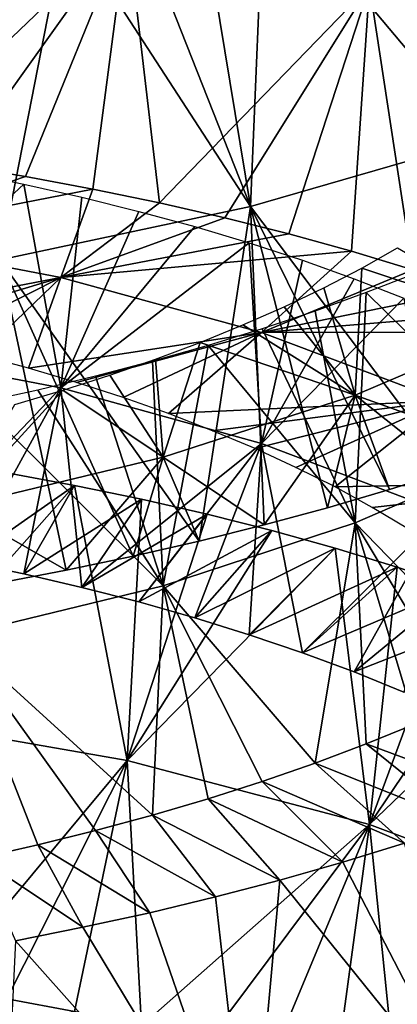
# Model space of a CAD drawing. Header units: millimetres. Extents: x -161 to 161, y -94 to 1149.
# Tile 820 of 1056: x 45.92 to 47.85, y 418.91 to 423.93. Entities that reach past the tile are written whole.
import ezdxf

# ---------------------------------------------------------------- set-up
doc = ezdxf.new("R2010")
doc.units = ezdxf.units.MM
doc.header["$LTSCALE"] = 81.481481
for name, color, linetype in [('68', 7, 'CONTINUOUS'), ('69', 7, 'CONTINUOUS'), ('70', 7, 'CONTINUOUS'), ('71', 7, 'CONTINUOUS'), ('72', 7, 'CONTINUOUS'), ('73', 7, 'CONTINUOUS'), ('81', 7, 'CONTINUOUS'), ('82', 7, 'CONTINUOUS')]:
    doc.layers.add(name, color=color, linetype=linetype)

msp = doc.modelspace()

# ---------------------------------------------------------------- linework, layer by layer
at = {"layer": '68', "color": 7, "linetype": 'CONTINUOUS', "true_color": 0xaaaaaa}
msp.add_3dface([(45.8579, 418.9386, -13.5583), (46.2033, 418.8728, -13.5034), (45.0513, 418.5489, -12.5345), (45.8579, 418.9386, -13.5583)], dxfattribs=at)
at = {"layer": '69', "color": 7, "linetype": 'CONTINUOUS', "true_color": 0xaaaaaa}
for points in [[(45.8579, 421.62, -12.3893), (45.646, 421.1671, -11.2983), (46.2033, 421.5564, -12.3318), (45.8579, 421.62, -12.3893)], [(45.646, 421.1671, -11.2983), (45.9457, 421.1047, -11.2498), (46.2033, 421.5564, -12.3318), (45.646, 421.1671, -11.2983)], [(46.2033, 421.5564, -12.3318), (45.9457, 421.1047, -11.2498), (46.5445, 421.4862, -12.2584), (46.2033, 421.5564, -12.3318)], [(45.9457, 421.1047, -11.2498), (46.2412, 421.0362, -11.1868), (46.5445, 421.4862, -12.2584), (45.9457, 421.1047, -11.2498)], [(46.5445, 421.4862, -12.2584), (46.2412, 421.0362, -11.1868), (46.8805, 421.4094, -12.1692), (46.5445, 421.4862, -12.2584)], [(46.2412, 421.0362, -11.1868), (46.5318, 420.9618, -11.1096), (46.8805, 421.4094, -12.1692), (46.2412, 421.0362, -11.1868)], [(46.8805, 421.4094, -12.1692), (46.5318, 420.9618, -11.1096), (47.2104, 421.3259, -12.0645), (46.8805, 421.4094, -12.1692)], [(46.5318, 420.9618, -11.1096), (46.8166, 420.8813, -11.0183), (47.2104, 421.3259, -12.0645), (46.5318, 420.9618, -11.1096)], [(47.2104, 421.3259, -12.0645), (46.8166, 420.8813, -11.0183), (47.5334, 421.2359, -11.9443), (47.2104, 421.3259, -12.0645)], [(46.8166, 420.8813, -11.0183), (47.0948, 420.795, -10.9131), (47.5334, 421.2359, -11.9443), (46.8166, 420.8813, -11.0183)], [(47.5334, 421.2359, -11.9443), (47.0948, 420.795, -10.9131), (47.8487, 421.1395, -11.8092), (47.5334, 421.2359, -11.9443)], [(47.0948, 420.795, -10.9131), (47.3659, 420.7029, -10.7945), (47.8487, 421.1395, -11.8092), (47.0948, 420.795, -10.9131)], [(47.8487, 421.1395, -11.8092), (47.3659, 420.7029, -10.7945), (48.1554, 421.0369, -11.6597), (47.8487, 421.1395, -11.8092)], [(47.3659, 420.7029, -10.7945), (47.629, 420.6053, -10.6629), (48.1554, 421.0369, -11.6597), (47.3659, 420.7029, -10.7945)], [(48.1554, 421.0369, -11.6597), (47.629, 420.6053, -10.6629), (48.4527, 420.9284, -11.4962), (48.1554, 421.0369, -11.6597)], [(47.629, 420.6053, -10.6629), (47.8834, 420.5022, -10.5188), (48.4527, 420.9284, -11.4962), (47.629, 420.6053, -10.6629)]]:
    msp.add_3dface(points, dxfattribs=at)
at = {"layer": '70', "color": 7, "linetype": 'CONTINUOUS', "true_color": 0xaaaaaa}
for points in [[(45.8579, 421.62, -12.3893), (46.2033, 421.5564, -12.3318), (45.1653, 420.3806, -13.0244), (45.8579, 421.62, -12.3893)], [(45.1653, 420.3806, -13.0244), (46.2033, 421.5564, -12.3318), (46.4721, 420.1529, -12.8489), (45.1653, 420.3806, -13.0244)], [(46.2033, 421.5564, -12.3318), (46.5445, 421.4862, -12.2584), (46.4721, 420.1529, -12.8489), (46.2033, 421.5564, -12.3318)], [(46.5445, 421.4862, -12.2584), (46.8805, 421.4094, -12.1692), (46.4721, 420.1529, -12.8489), (46.5445, 421.4862, -12.2584)], [(46.8805, 421.4094, -12.1692), (47.2104, 421.3259, -12.0645), (46.4721, 420.1529, -12.8489), (46.8805, 421.4094, -12.1692)], [(47.2104, 421.3259, -12.0645), (47.5334, 421.2359, -11.9443), (46.4721, 420.1529, -12.8489), (47.2104, 421.3259, -12.0645)], [(46.4721, 420.1529, -12.8489), (47.5334, 421.2359, -11.9443), (47.7075, 419.8269, -12.4519), (46.4721, 420.1529, -12.8489)], [(47.5334, 421.2359, -11.9443), (47.8487, 421.1395, -11.8092), (47.7075, 419.8269, -12.4519), (47.5334, 421.2359, -11.9443)], [(47.8487, 421.1395, -11.8092), (48.1554, 421.0369, -11.6597), (47.7075, 419.8269, -12.4519), (47.8487, 421.1395, -11.8092)], [(48.1554, 421.0369, -11.6597), (48.4527, 420.9284, -11.4962), (47.7075, 419.8269, -12.4519), (48.1554, 421.0369, -11.6597)], [(48.4527, 420.9284, -11.4962), (48.74, 420.814, -11.3193), (47.7075, 419.8269, -12.4519), (48.4527, 420.9284, -11.4962)], [(47.7075, 419.8269, -12.4519), (48.74, 420.814, -11.3193), (48.827, 419.4084, -11.8499), (47.7075, 419.8269, -12.4519)], [(45.5091, 418.997, -13.5974), (45.1653, 420.3806, -13.0244), (46.4721, 420.1529, -12.8489), (45.5091, 418.997, -13.5974)], [(45.8579, 418.9386, -13.5583), (45.5091, 418.997, -13.5974), (46.4721, 420.1529, -12.8489), (45.8579, 418.9386, -13.5583)], [(46.2033, 418.8728, -13.5034), (45.8579, 418.9386, -13.5583), (46.4721, 420.1529, -12.8489), (46.2033, 418.8728, -13.5034)], [(46.5445, 418.7997, -13.4329), (46.2033, 418.8728, -13.5034), (46.4721, 420.1529, -12.8489), (46.5445, 418.7997, -13.4329)], [(46.5445, 418.7997, -13.4329), (46.4721, 420.1529, -12.8489), (47.7075, 419.8269, -12.4519), (46.5445, 418.7997, -13.4329)], [(46.8805, 418.7193, -13.3468), (46.5445, 418.7997, -13.4329), (47.7075, 419.8269, -12.4519), (46.8805, 418.7193, -13.3468)], [(47.2104, 418.6317, -13.2455), (46.8805, 418.7193, -13.3468), (47.7075, 419.8269, -12.4519), (47.2104, 418.6317, -13.2455)], [(47.5334, 418.537, -13.129), (47.2104, 418.6317, -13.2455), (47.7075, 419.8269, -12.4519), (47.5334, 418.537, -13.129)], [(47.8487, 418.4353, -12.9979), (47.5334, 418.537, -13.129), (47.7075, 419.8269, -12.4519), (47.8487, 418.4353, -12.9979)], [(47.8487, 418.4353, -12.9979), (47.7075, 419.8269, -12.4519), (48.827, 419.4084, -11.8499), (47.8487, 418.4353, -12.9979)], [(48.1554, 418.3268, -12.8526), (47.8487, 418.4353, -12.9979), (48.827, 419.4084, -11.8499), (48.1554, 418.3268, -12.8526)]]:
    msp.add_3dface(points, dxfattribs=at)
at = {"layer": '71', "color": 7, "linetype": 'CONTINUOUS', "true_color": 0xaaaaaa}
for points in [[(45.6055, 423.1893, -11.8117), (45.9531, 423.1317, -11.7646), (45.0512, 422.8232, -10.733), (45.6055, 423.1893, -11.8117)], [(45.9531, 423.1317, -11.7646), (46.297, 423.0678, -11.7014), (45.0512, 422.8232, -10.733), (45.9531, 423.1317, -11.7646)], [(45.0512, 422.8232, -10.733), (46.297, 423.0678, -11.7014), (46.134, 422.6167, -10.589), (45.0512, 422.8232, -10.733)], [(46.297, 423.0678, -11.7014), (46.6362, 422.9977, -11.6222), (46.134, 422.6167, -10.589), (46.297, 423.0678, -11.7014)], [(46.6362, 422.9977, -11.6222), (46.9698, 422.9213, -11.5273), (46.134, 422.6167, -10.589), (46.6362, 422.9977, -11.6222)], [(46.9698, 422.9213, -11.5273), (47.2969, 422.8389, -11.4169), (46.134, 422.6167, -10.589), (46.9698, 422.9213, -11.5273)], [(47.2969, 422.8389, -11.4169), (47.6167, 422.7503, -11.2911), (46.134, 422.6167, -10.589), (47.2969, 422.8389, -11.4169)], [(45.0512, 422.8232, -10.733), (46.134, 422.6167, -10.589), (44.9565, 422.3903, -9.6177), (45.0512, 422.8232, -10.733)], [(46.134, 422.6167, -10.589), (47.6167, 422.7503, -11.2911), (47.1576, 422.3366, -10.2583), (46.134, 422.6167, -10.589)], [(47.6167, 422.7503, -11.2911), (47.9288, 422.6558, -11.1505), (47.1576, 422.3366, -10.2583), (47.6167, 422.7503, -11.2911)], [(47.8504, 422.767, -1.2626), (48.5025, 422.3877, -0.287), (47.668, 422.6639, -1.104), (47.8504, 422.767, -1.2626)], [(47.9288, 422.6558, -11.1505), (48.2324, 422.5554, -10.9955), (47.1576, 422.3366, -10.2583), (47.9288, 422.6558, -11.1505)], [(47.668, 422.6639, -1.104), (47.6355, 422.0162, 0.3061), (47.4754, 422.5641, -0.9555), (47.668, 422.6639, -1.104)], [(48.5025, 422.3877, -0.287), (47.6355, 422.0162, 0.3061), (47.668, 422.6639, -1.104), (48.5025, 422.3877, -0.287)], [(44.9565, 422.3903, -9.6177), (46.134, 422.6167, -10.589), (45.2138, 422.3389, -9.602), (44.9565, 422.3903, -9.6177)], [(45.2138, 422.3389, -9.602), (46.134, 422.6167, -10.589), (45.4688, 422.2823, -9.5729), (45.2138, 422.3389, -9.602)], [(45.4688, 422.2823, -9.5729), (46.134, 422.6167, -10.589), (45.7209, 422.2204, -9.5307), (45.4688, 422.2823, -9.5729)], [(45.7209, 422.2204, -9.5307), (46.134, 422.6167, -10.589), (45.9692, 422.1535, -9.4753), (45.7209, 422.2204, -9.5307)], [(46.134, 422.6167, -10.589), (47.1576, 422.3366, -10.2583), (45.9692, 422.1535, -9.4753), (46.134, 422.6167, -10.589)], [(48.2324, 422.5554, -10.9955), (48.5268, 422.4492, -10.8264), (47.1576, 422.3366, -10.2583), (48.2324, 422.5554, -10.9955)], [(47.4754, 422.5641, -0.9555), (47.6355, 422.0162, 0.3061), (47.2734, 422.4676, -0.8176), (47.4754, 422.5641, -0.9555)], [(47.2734, 422.4676, -0.8176), (47.6355, 422.0162, 0.3061), (47.0626, 422.3747, -0.6907), (47.2734, 422.4676, -0.8176)], [(48.5268, 422.4492, -10.8264), (48.8111, 422.3376, -10.6438), (47.1576, 422.3366, -10.2583), (48.5268, 422.4492, -10.8264)], [(48.5025, 422.3877, -0.287), (48.4163, 421.7357, 1.1851), (47.6355, 422.0162, 0.3061), (48.5025, 422.3877, -0.287)], [(45.9692, 422.1535, -9.4753), (47.1576, 422.3366, -10.2583), (46.2129, 422.0814, -9.407), (45.9692, 422.1535, -9.4753)], [(46.2129, 422.0814, -9.407), (47.1576, 422.3366, -10.2583), (46.451, 422.0042, -9.326), (46.2129, 422.0814, -9.407)], [(46.451, 422.0042, -9.326), (47.1576, 422.3366, -10.2583), (46.6826, 421.9222, -9.2327), (46.451, 422.0042, -9.326)], [(47.1576, 422.3366, -10.2583), (48.0852, 421.9871, -9.7547), (46.6826, 421.9222, -9.2327), (47.1576, 422.3366, -10.2583)], [(47.0626, 422.3747, -0.6907), (47.6355, 422.0162, 0.3061), (46.8437, 422.2855, -0.5752), (47.0626, 422.3747, -0.6907)], [(47.1576, 422.3366, -10.2583), (48.8111, 422.3376, -10.6438), (48.0852, 421.9871, -9.7547), (47.1576, 422.3366, -10.2583)], [(46.8437, 422.2855, -0.5752), (46.6557, 421.6995, 0.732), (46.6172, 422.2002, -0.4715), (46.8437, 422.2855, -0.5752)], [(47.6355, 422.0162, 0.3061), (46.6557, 421.6995, 0.732), (46.8437, 422.2855, -0.5752), (47.6355, 422.0162, 0.3061)], [(46.6172, 422.2002, -0.4715), (46.6557, 421.6995, 0.732), (46.3836, 422.1188, -0.38), (46.6172, 422.2002, -0.4715)], [(46.3836, 422.1188, -0.38), (46.6557, 421.6995, 0.732), (46.1437, 422.0416, -0.3012), (46.3836, 422.1188, -0.38)], [(46.6557, 421.6995, 0.732), (45.5976, 421.4451, 0.9724), (46.1437, 422.0416, -0.3012), (46.6557, 421.6995, 0.732)], [(46.1437, 422.0416, -0.3012), (45.5976, 421.4451, 0.9724), (45.8985, 421.9689, -0.2355), (46.1437, 422.0416, -0.3012)], [(47.6355, 422.0162, 0.3061), (47.1705, 421.3546, 1.7618), (46.6557, 421.6995, 0.732), (47.6355, 422.0162, 0.3061)], [(46.6826, 421.9222, -9.2327), (48.0852, 421.9871, -9.7547), (46.9073, 421.8354, -9.1275), (46.6826, 421.9222, -9.2327)], [(46.9073, 421.8354, -9.1275), (48.0852, 421.9871, -9.7547), (47.1242, 421.744, -9.0109), (46.9073, 421.8354, -9.1275)], [(47.1242, 421.744, -9.0109), (48.0852, 421.9871, -9.7547), (47.3328, 421.6482, -8.8834), (47.1242, 421.744, -9.0109)], [(47.4944, 421.4424, 1.6403), (47.1705, 421.3546, 1.7618), (47.6355, 422.0162, 0.3061), (47.4944, 421.4424, 1.6403)], [(47.3328, 421.6482, -8.8834), (48.0852, 421.9871, -9.7547), (47.5322, 421.5482, -8.7454), (47.3328, 421.6482, -8.8834)], [(47.8105, 421.5353, 1.5034), (47.4944, 421.4424, 1.6403), (47.6355, 422.0162, 0.3061), (47.8105, 421.5353, 1.5034)], [(48.0852, 421.9871, -9.7547), (48.8832, 421.5753, -9.0991), (47.5322, 421.5482, -8.7454), (48.0852, 421.9871, -9.7547)], [(48.118, 421.6331, 1.3515), (47.8105, 421.5353, 1.5034), (47.6355, 422.0162, 0.3061), (48.118, 421.6331, 1.3515)], [(48.4163, 421.7357, 1.1851), (48.118, 421.6331, 1.3515), (47.6355, 422.0162, 0.3061), (48.4163, 421.7357, 1.1851)], [(46.6557, 421.6995, 0.732), (46.1606, 421.1234, 2.0303), (45.5976, 421.4451, 0.9724), (46.6557, 421.6995, 0.732)], [(46.5026, 421.195, 1.957), (46.1606, 421.1234, 2.0303), (46.6557, 421.6995, 0.732), (46.5026, 421.195, 1.957)], [(46.8396, 421.2721, 1.8675), (46.5026, 421.195, 1.957), (46.6557, 421.6995, 0.732), (46.8396, 421.2721, 1.8675)], [(47.1705, 421.3546, 1.7618), (46.8396, 421.2721, 1.8675), (46.6557, 421.6995, 0.732), (47.1705, 421.3546, 1.7618)], [(47.5322, 421.5482, -8.7454), (48.8832, 421.5753, -9.0991), (47.7219, 421.444, -8.5974), (47.5322, 421.5482, -8.7454)], [(47.7219, 421.444, -8.5974), (48.8832, 421.5753, -9.0991), (47.901, 421.336, -8.44), (47.7219, 421.444, -8.5974)], [(46.1606, 421.1234, 2.0303), (45.8146, 421.0575, 2.0871), (45.5976, 421.4451, 0.9724), (46.1606, 421.1234, 2.0303)]]:
    msp.add_3dface(points, dxfattribs=at)
at = {"layer": '72', "color": 7, "linetype": 'CONTINUOUS', "true_color": 0xaaaaaa}
for points in [[(47.9431, 420.3405, -0.5128), (47.6911, 420.2379, -0.3631), (48.4863, 419.9425, 0.4986), (47.9431, 420.3405, -0.5128)], [(47.6911, 420.2379, -0.3631), (47.4302, 420.1399, -0.2263), (48.1907, 419.8351, 0.6658), (47.6911, 420.2379, -0.3631)], [(48.4863, 419.9425, 0.4986), (47.6911, 420.2379, -0.3631), (48.1907, 419.8351, 0.6658), (48.4863, 419.9425, 0.4986)], [(47.4302, 420.1399, -0.2263), (47.1611, 420.0466, -0.1027), (47.8857, 419.7327, 0.8187), (47.4302, 420.1399, -0.2263)], [(48.1907, 419.8351, 0.6658), (47.4302, 420.1399, -0.2263), (47.8857, 419.7327, 0.8187), (48.1907, 419.8351, 0.6658)], [(47.1611, 420.0466, -0.1027), (46.8843, 419.9581, 0.0074), (47.5722, 419.6356, 0.9569), (47.1611, 420.0466, -0.1027)], [(47.8857, 419.7327, 0.8187), (47.1611, 420.0466, -0.1027), (47.5722, 419.6356, 0.9569), (47.8857, 419.7327, 0.8187)], [(46.8843, 419.9581, 0.0074), (46.6005, 419.8746, 0.1035), (47.2507, 419.5439, 1.08), (46.8843, 419.9581, 0.0074)], [(47.5722, 419.6356, 0.9569), (46.8843, 419.9581, 0.0074), (47.2507, 419.5439, 1.08), (47.5722, 419.6356, 0.9569)], [(46.6005, 419.8746, 0.1035), (46.3107, 419.7963, 0.185), (46.9219, 419.4578, 1.1875), (46.6005, 419.8746, 0.1035)], [(47.2507, 419.5439, 1.08), (46.6005, 419.8746, 0.1035), (46.9219, 419.4578, 1.1875), (47.2507, 419.5439, 1.08)], [(46.3107, 419.7963, 0.185), (46.016, 419.7233, 0.252), (46.587, 419.3774, 1.2791), (46.3107, 419.7963, 0.185)], [(46.9219, 419.4578, 1.1875), (46.3107, 419.7963, 0.185), (46.587, 419.3774, 1.2791), (46.9219, 419.4578, 1.1875)], [(46.016, 419.7233, 0.252), (45.7174, 419.6558, 0.3041), (46.2468, 419.3029, 1.3547), (46.016, 419.7233, 0.252)], [(46.587, 419.3774, 1.2791), (46.016, 419.7233, 0.252), (46.2468, 419.3029, 1.3547), (46.587, 419.3774, 1.2791)], [(46.2468, 419.3029, 1.3547), (45.7174, 419.6558, 0.3041), (45.9024, 419.2343, 1.414), (46.2468, 419.3029, 1.3547)]]:
    msp.add_3dface(points, dxfattribs=at)
at = {"layer": '73', "color": 7, "linetype": 'CONTINUOUS', "true_color": 0xaaaaaa}
for points in [[(47.7074, 424.1039, -10.7304), (48.8111, 425.1329, -9.613), (48.8269, 423.7238, -10.1035), (47.7074, 424.1039, -10.7304)], [(48.118, 424.9086, 2.4008), (47.8105, 424.8169, 2.5565), (48.2843, 423.32, 1.8011), (48.118, 424.9086, 2.4008)], [(47.8105, 424.8169, 2.5565), (47.4944, 424.7295, 2.697), (48.2843, 423.32, 1.8011), (47.8105, 424.8169, 2.5565)], [(47.4944, 424.7295, 2.697), (47.1705, 424.6467, 2.8219), (48.2843, 423.32, 1.8011), (47.4944, 424.7295, 2.697)], [(47.1705, 424.6467, 2.8219), (46.8396, 424.5685, 2.9308), (47.1017, 422.978, 2.3322), (47.1705, 424.6467, 2.8219)], [(48.2843, 423.32, 1.8011), (47.1705, 424.6467, 2.8219), (47.1017, 422.978, 2.3322), (48.2843, 423.32, 1.8011)], [(45.2551, 423.2405, -11.8425), (45.1653, 424.6207, -11.3364), (46.4721, 424.4045, -11.147), (45.2551, 423.2405, -11.8425)], [(46.8396, 424.5685, 2.9308), (46.5026, 424.495, 3.0234), (47.1017, 422.978, 2.3322), (46.8396, 424.5685, 2.9308)], [(46.5026, 424.495, 3.0234), (46.1606, 424.4265, 3.0994), (47.1017, 422.978, 2.3322), (46.5026, 424.495, 3.0234)], [(45.6055, 423.1893, -11.8117), (45.2551, 423.2405, -11.8425), (46.4721, 424.4045, -11.147), (45.6055, 423.1893, -11.8117)], [(45.9531, 423.1317, -11.7646), (45.6055, 423.1893, -11.8117), (46.4721, 424.4045, -11.147), (45.9531, 423.1317, -11.7646)], [(46.1606, 424.4265, 3.0994), (45.8146, 424.3629, 3.1588), (45.8247, 422.7067, 2.638), (46.1606, 424.4265, 3.0994)], [(47.1017, 422.978, 2.3322), (46.1606, 424.4265, 3.0994), (45.8247, 422.7067, 2.638), (47.1017, 422.978, 2.3322)], [(46.297, 423.0678, -11.7014), (45.9531, 423.1317, -11.7646), (46.4721, 424.4045, -11.147), (46.297, 423.0678, -11.7014)], [(46.6362, 422.9977, -11.6222), (46.297, 423.0678, -11.7014), (46.4721, 424.4045, -11.147), (46.6362, 422.9977, -11.6222)], [(46.6362, 422.9977, -11.6222), (46.4721, 424.4045, -11.147), (47.7074, 424.1039, -10.7304), (46.6362, 422.9977, -11.6222)], [(46.9698, 422.9213, -11.5273), (46.6362, 422.9977, -11.6222), (47.7074, 424.1039, -10.7304), (46.9698, 422.9213, -11.5273)], [(47.2969, 422.8389, -11.4169), (46.9698, 422.9213, -11.5273), (47.7074, 424.1039, -10.7304), (47.2969, 422.8389, -11.4169)], [(47.6167, 422.7503, -11.2911), (47.2969, 422.8389, -11.4169), (47.7074, 424.1039, -10.7304), (47.6167, 422.7503, -11.2911)], [(47.9288, 422.6558, -11.1505), (47.6167, 422.7503, -11.2911), (47.7074, 424.1039, -10.7304), (47.9288, 422.6558, -11.1505)], [(47.9288, 422.6558, -11.1505), (47.7074, 424.1039, -10.7304), (48.8269, 423.7238, -10.1035), (47.9288, 422.6558, -11.1505)], [(48.118, 421.6331, 1.3515), (48.2843, 423.32, 1.8011), (47.1017, 422.978, 2.3322), (48.118, 421.6331, 1.3515)], [(46.8396, 421.2721, 1.8675), (47.1017, 422.978, 2.3322), (45.8247, 422.7067, 2.638), (46.8396, 421.2721, 1.8675)], [(46.8396, 421.2721, 1.8675), (47.1705, 421.3546, 1.7618), (47.1017, 422.978, 2.3322), (46.8396, 421.2721, 1.8675)], [(47.1705, 421.3546, 1.7618), (47.4944, 421.4424, 1.6403), (47.1017, 422.978, 2.3322), (47.1705, 421.3546, 1.7618)], [(47.4944, 421.4424, 1.6403), (47.8105, 421.5353, 1.5034), (47.1017, 422.978, 2.3322), (47.4944, 421.4424, 1.6403)], [(47.8105, 421.5353, 1.5034), (48.118, 421.6331, 1.3515), (47.1017, 422.978, 2.3322), (47.8105, 421.5353, 1.5034)], [(45.8146, 421.0575, 2.0871), (46.1606, 421.1234, 2.0303), (45.8247, 422.7067, 2.638), (45.8146, 421.0575, 2.0871)], [(46.1606, 421.1234, 2.0303), (46.5026, 421.195, 1.957), (45.8247, 422.7067, 2.638), (46.1606, 421.1234, 2.0303)], [(46.5026, 421.195, 1.957), (46.8396, 421.2721, 1.8675), (45.8247, 422.7067, 2.638), (46.5026, 421.195, 1.957)], [(47.8857, 419.7327, 0.8187), (47.5722, 419.6356, 0.9569), (48.2842, 418.2619, 0.0062), (47.8857, 419.7327, 0.8187)], [(47.5722, 419.6356, 0.9569), (47.2507, 419.5439, 1.08), (48.2842, 418.2619, 0.0062), (47.5722, 419.6356, 0.9569)], [(47.2507, 419.5439, 1.08), (46.9219, 419.4578, 1.1875), (47.1017, 417.8874, 0.5149), (47.2507, 419.5439, 1.08)], [(48.2842, 418.2619, 0.0062), (47.2507, 419.5439, 1.08), (47.1017, 417.8874, 0.5149), (48.2842, 418.2619, 0.0062)], [(46.9219, 419.4578, 1.1875), (46.587, 419.3774, 1.2791), (47.1017, 417.8874, 0.5149), (46.9219, 419.4578, 1.1875)], [(46.587, 419.3774, 1.2791), (46.2468, 419.3029, 1.3547), (47.1017, 417.8874, 0.5149), (46.587, 419.3774, 1.2791)], [(46.2468, 419.3029, 1.3547), (45.9024, 419.2343, 1.414), (47.1017, 417.8874, 0.5149), (46.2468, 419.3029, 1.3547)], [(47.1017, 417.8874, 0.5149), (45.9024, 419.2343, 1.414), (45.8247, 417.5975, 0.8032), (47.1017, 417.8874, 0.5149)]]:
    msp.add_3dface(points, dxfattribs=at)
at = {"layer": '81', "color": 7, "linetype": 'CONTINUOUS', "true_color": 0xaaaaaa}
for points in [[(45.646, 423.1537, -10.5122), (45.9457, 423.0927, -10.4619), (45.0513, 422.2613, -10.952), (45.646, 423.1537, -10.5122)], [(45.0513, 422.2613, -10.952), (45.9457, 423.0927, -10.4619), (46.1341, 422.0536, -10.8097), (45.0513, 422.2613, -10.952)], [(45.9457, 423.0927, -10.4619), (46.2412, 423.0261, -10.397), (46.1341, 422.0536, -10.8097), (45.9457, 423.0927, -10.4619)], [(46.2412, 423.0261, -10.397), (46.5318, 422.9539, -10.3177), (46.1341, 422.0536, -10.8097), (46.2412, 423.0261, -10.397)], [(46.5318, 422.9539, -10.3177), (46.8166, 422.8761, -10.2241), (46.1341, 422.0536, -10.8097), (46.5318, 422.9539, -10.3177)], [(46.8166, 422.8761, -10.2241), (47.0948, 422.7928, -10.1165), (46.1341, 422.0536, -10.8097), (46.8166, 422.8761, -10.2241)], [(46.1341, 422.0536, -10.8097), (47.0948, 422.7928, -10.1165), (47.1576, 421.7708, -10.4813), (46.1341, 422.0536, -10.8097)], [(47.0948, 422.7928, -10.1165), (47.3659, 422.7042, -9.9953), (47.1576, 421.7708, -10.4813), (47.0948, 422.7928, -10.1165)], [(47.3659, 422.7042, -9.9953), (47.629, 422.6104, -9.8609), (47.1576, 421.7708, -10.4813), (47.3659, 422.7042, -9.9953)], [(47.629, 422.6104, -9.8609), (47.8834, 422.5115, -9.7139), (47.1576, 421.7708, -10.4813), (47.629, 422.6104, -9.8609)], [(47.1576, 421.7708, -10.4813), (47.8834, 422.5115, -9.7139), (48.0852, 421.4173, -9.9805), (47.1576, 421.7708, -10.4813)], [(45.343, 421.2235, -11.3322), (45.0513, 422.2613, -10.952), (46.1341, 422.0536, -10.8097), (45.343, 421.2235, -11.3322)], [(45.646, 421.1671, -11.2983), (45.343, 421.2235, -11.3322), (46.1341, 422.0536, -10.8097), (45.646, 421.1671, -11.2983)], [(45.9457, 421.1047, -11.2498), (45.646, 421.1671, -11.2983), (46.1341, 422.0536, -10.8097), (45.9457, 421.1047, -11.2498)], [(46.2412, 421.0362, -11.1868), (45.9457, 421.1047, -11.2498), (46.1341, 422.0536, -10.8097), (46.2412, 421.0362, -11.1868)], [(46.2412, 421.0362, -11.1868), (46.1341, 422.0536, -10.8097), (47.1576, 421.7708, -10.4813), (46.2412, 421.0362, -11.1868)], [(46.5318, 420.9618, -11.1096), (46.2412, 421.0362, -11.1868), (47.1576, 421.7708, -10.4813), (46.5318, 420.9618, -11.1096)], [(46.8166, 420.8813, -11.0183), (46.5318, 420.9618, -11.1096), (47.1576, 421.7708, -10.4813), (46.8166, 420.8813, -11.0183)], [(47.0948, 420.795, -10.9131), (46.8166, 420.8813, -11.0183), (47.1576, 421.7708, -10.4813), (47.0948, 420.795, -10.9131)], [(47.3659, 420.7029, -10.7945), (47.0948, 420.795, -10.9131), (47.1576, 421.7708, -10.4813), (47.3659, 420.7029, -10.7945)], [(47.3659, 420.7029, -10.7945), (47.1576, 421.7708, -10.4813), (48.0852, 421.4173, -9.9805), (47.3659, 420.7029, -10.7945)], [(47.629, 420.6053, -10.6629), (47.3659, 420.7029, -10.7945), (48.0852, 421.4173, -9.9805), (47.629, 420.6053, -10.6629)], [(47.8834, 420.5022, -10.5188), (47.629, 420.6053, -10.6629), (48.0852, 421.4173, -9.9805), (47.8834, 420.5022, -10.5188)]]:
    msp.add_3dface(points, dxfattribs=at)
at = {"layer": '82', "color": 7, "linetype": 'CONTINUOUS', "true_color": 0xaaaaaa}
for points in [[(47.9431, 422.6375, 0.2926), (47.6911, 422.5393, 0.4451), (48.5025, 421.741, -0.5099), (47.9431, 422.6375, 0.2926)], [(47.6911, 422.5393, 0.4451), (47.4302, 422.4453, 0.5847), (47.6355, 421.3646, 0.0802), (47.6911, 422.5393, 0.4451)], [(48.5025, 421.741, -0.5099), (47.6911, 422.5393, 0.4451), (47.6355, 421.3646, 0.0802), (48.5025, 421.741, -0.5099)], [(47.4302, 422.4453, 0.5847), (47.1611, 422.3555, 0.711), (47.6355, 421.3646, 0.0802), (47.4302, 422.4453, 0.5847)], [(47.1611, 422.3555, 0.711), (46.8843, 422.2702, 0.8236), (47.6355, 421.3646, 0.0802), (47.1611, 422.3555, 0.711)], [(46.8843, 422.2702, 0.8236), (46.6005, 422.1895, 0.922), (46.6557, 421.0445, 0.5034), (46.8843, 422.2702, 0.8236)], [(47.6355, 421.3646, 0.0802), (46.8843, 422.2702, 0.8236), (46.6557, 421.0445, 0.5034), (47.6355, 421.3646, 0.0802)], [(46.6005, 422.1895, 0.922), (46.3107, 422.1135, 1.0058), (46.6557, 421.0445, 0.5034), (46.6005, 422.1895, 0.922)], [(46.3107, 422.1135, 1.0058), (46.016, 422.0425, 1.0748), (46.6557, 421.0445, 0.5034), (46.3107, 422.1135, 1.0058)], [(46.016, 422.0425, 1.0748), (45.7174, 421.9766, 1.1288), (46.6557, 421.0445, 0.5034), (46.016, 422.0425, 1.0748)], [(46.6557, 421.0445, 0.5034), (45.7174, 421.9766, 1.1288), (45.5976, 420.7881, 0.7418), (46.6557, 421.0445, 0.5034)], [(48.4184, 420.5586, -0.8491), (48.5025, 421.741, -0.5099), (47.6355, 421.3646, 0.0802), (48.4184, 420.5586, -0.8491)], [(47.4302, 420.1399, -0.2263), (47.6355, 421.3646, 0.0802), (46.6557, 421.0445, 0.5034), (47.4302, 420.1399, -0.2263)], [(47.4302, 420.1399, -0.2263), (47.6911, 420.2379, -0.3631), (47.6355, 421.3646, 0.0802), (47.4302, 420.1399, -0.2263)], [(47.6911, 420.2379, -0.3631), (47.9431, 420.3405, -0.5128), (47.6355, 421.3646, 0.0802), (47.6911, 420.2379, -0.3631)], [(47.9431, 420.3405, -0.5128), (48.1858, 420.4474, -0.6749), (47.6355, 421.3646, 0.0802), (47.9431, 420.3405, -0.5128)], [(48.1858, 420.4474, -0.6749), (48.4184, 420.5586, -0.8491), (47.6355, 421.3646, 0.0802), (48.1858, 420.4474, -0.6749)], [(46.6005, 419.8746, 0.1035), (46.6557, 421.0445, 0.5034), (45.5976, 420.7881, 0.7418), (46.6005, 419.8746, 0.1035)], [(46.6005, 419.8746, 0.1035), (46.8843, 419.9581, 0.0074), (46.6557, 421.0445, 0.5034), (46.6005, 419.8746, 0.1035)], [(46.8843, 419.9581, 0.0074), (47.1611, 420.0466, -0.1027), (46.6557, 421.0445, 0.5034), (46.8843, 419.9581, 0.0074)], [(47.1611, 420.0466, -0.1027), (47.4302, 420.1399, -0.2263), (46.6557, 421.0445, 0.5034), (47.1611, 420.0466, -0.1027)], [(45.7174, 419.6558, 0.3041), (46.016, 419.7233, 0.252), (45.5976, 420.7881, 0.7418), (45.7174, 419.6558, 0.3041)], [(46.016, 419.7233, 0.252), (46.3107, 419.7963, 0.185), (45.5976, 420.7881, 0.7418), (46.016, 419.7233, 0.252)], [(46.3107, 419.7963, 0.185), (46.6005, 419.8746, 0.1035), (45.5976, 420.7881, 0.7418), (46.3107, 419.7963, 0.185)]]:
    msp.add_3dface(points, dxfattribs=at)

doc.saveas('drawing.dxf')
